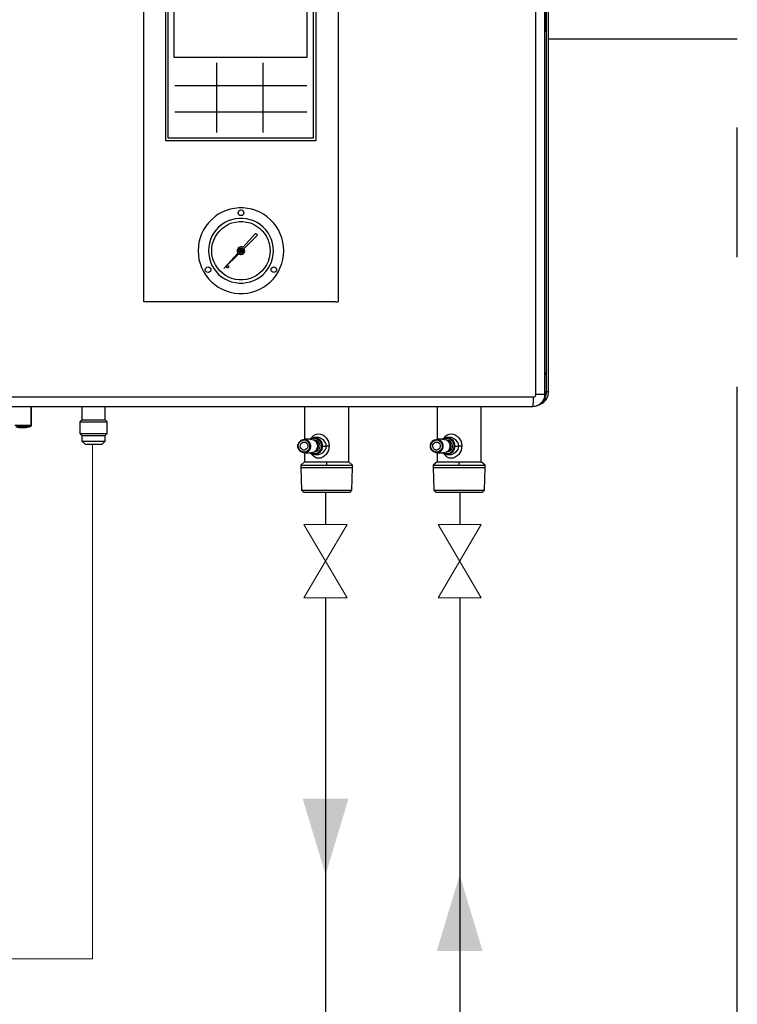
# Model space of a CAD drawing. Header units: millimetres. Extents: x 50532 to 99257, y 49161 to 61325.
# Tile 274 of 350: x 95014 to 95291, y 60572 to 60952. Entities that reach past the tile are written whole.
import ezdxf
from ezdxf.lldxf.tags import DXFTag

# ---------------------------------------------------------------- set-up
doc = ezdxf.new("R2010")
doc.units = ezdxf.units.MM
doc.linetypes.add('CENTER', pattern=[2, 1.25, -0.25, 0.25, -0.25])
for name, color, linetype in [('AQUAREA', 7, 'Continuous'), ('REFRIGERANTE', 251, 'Continuous'), ('SIMBOLI IDRAULICI', 7, 'Continuous')]:
    doc.layers.add(name, color=color, linetype=linetype)
doc.layers.add('COLLEGAMENTI ELETTRICI', color=3, linetype='Continuous', lineweight=30)
doc.layers.add('RITORNO', color=160, linetype='Continuous', lineweight=30)
doc.layers.add('IS_Powrót', color=5, linetype='DASH', lineweight=30, true_color=0x0000ff)
doc.layers.add('IS_Zasilanie', color=1, linetype='SOLID', lineweight=30, true_color=0xff0000)
tags = doc.linetypes.add('DASH', pattern=[15, 10, -5]).pattern_tags.tags
tags[6:7] = [DXFTag(74, 4), DXFTag(75, 0), DXFTag(340, '0'), DXFTag(46, 0.0), DXFTag(50, 0.0), DXFTag(44, 0.0), DXFTag(45, 0.0)]
tags[4:5] = [DXFTag(74, 4), DXFTag(75, 0), DXFTag(340, '0'), DXFTag(46, 0.0), DXFTag(50, 0.0), DXFTag(44, 0.0), DXFTag(45, 0.0)]
tags = doc.linetypes.add('SOLID', pattern=[10, 10, 0]).pattern_tags.tags
tags[6:7] = [DXFTag(74, 4), DXFTag(75, 0), DXFTag(340, '0'), DXFTag(46, 0.0), DXFTag(50, 0.0), DXFTag(44, 0.0), DXFTag(45, 0.0)]
tags[4:5] = [DXFTag(74, 4), DXFTag(75, 0), DXFTag(340, '0'), DXFTag(46, 0.0), DXFTag(50, 0.0), DXFTag(44, 0.0), DXFTag(45, 0.0)]

# ---------------------------------------------------------------- blocks, each defined once
blk = doc.blocks.new('Rubinetto')
at = {"layer": 'SIMBOLI IDRAULICI', "lineweight": 13}
for p, q in [((-2.587, 0.762), (0, -0.762)), ((0, 0.762), (-2.587, -0.762)), ((-2.587, 0.762), (-2.587, -0.762)), ((0, 0.762), (0, -0.762))]:
    blk.add_line(p, q, dxfattribs=at)
blk = doc.blocks.new('serie h')
at = {"layer": 'AQUAREA', "lineweight": -3}
for p, q in [((21774.58, -263.01), (21774.58, -270.42)), ((21779.51, -263.01), (21779.51, -270.42))]:
    blk.add_line(p, q, dxfattribs=at)
for points in [[(21808.54, -298.26), (21808.54, -185.12)], [(21808.54, -298.26), (21808.54, -185.12)], [(21809.46, -185.12), (21809.46, -298.26)], [(21809.46, -185.12), (21809.46, -298.26)], [(21809.67, -297.92), (21809.67, -184.99)], [(21809.67, -297.92), (21809.67, -184.99)], [(21809.85, -184.99), (21809.85, -297.92)], [(21809.85, -184.99), (21809.85, -297.92)], [(21766.85, -288.39), (21766.85, -251.07), (21787.53, -251.07), (21787.53, -288.39)], [(21809.47, -257.54), (21809.47, -259.71)], [(21809.48, -259.7), (21809.47, -259.71)], [(21784.18, -265.46), (21784.18, -265.46), (21784.01, -265.46), (21783.83, -265.46), (21783.65, -265.46), (21783.47, -265.46), (21783.28, -265.46), (21783.1, -265.46), (21770.15, -265.46)], [(21784.18, -268.27), (21784.18, -268.27), (21784.01, -268.27), (21783.83, -268.27), (21783.65, -268.27), (21783.47, -268.27), (21783.28, -268.27), (21783.1, -268.27), (21770.15, -268.27)], [(21781.74, -282.98), (21781.72, -282.52), (21781.65, -282.06), (21781.53, -281.62), (21781.37, -281.18), (21781.17, -280.77), (21780.93, -280.38), (21780.64, -280.01), (21780.33, -279.68), (21779.98, -279.38), (21779.6, -279.11), (21779.19, -278.89), (21778.77, -278.71), (21778.33, -278.57), (21777.88, -278.48), (21777.42, -278.43), (21776.96, -278.43), (21776.5, -278.48), (21776.05, -278.57), (21775.61, -278.71), (21775.18, -278.89), (21774.78, -279.11), (21774.4, -279.38), (21774.05, -279.68), (21773.73, -280.01), (21773.45, -280.38), (21773.21, -280.77), (21773, -281.18), (21772.84, -281.62), (21772.73, -282.06), (21772.66, -282.52), (21772.63, -282.98)], [(21776.9, -278.94), (21776.92, -278.83), (21776.98, -278.74), (21777.08, -278.67), (21777.19, -278.65), (21777.3, -278.67), (21777.4, -278.74), (21777.46, -278.83), (21777.48, -278.94)], [(21777.48, -278.94), (21777.46, -279.06), (21777.4, -279.15), (21777.3, -279.22), (21777.19, -279.24), (21777.08, -279.22), (21776.98, -279.15), (21776.92, -279.06), (21776.9, -278.94)], [(21780.64, -282.98), (21780.61, -282.58), (21780.54, -282.18), (21780.43, -281.8), (21780.27, -281.43), (21780.07, -281.08), (21779.83, -280.76), (21779.55, -280.47), (21779.25, -280.21), (21778.91, -279.99), (21778.55, -279.81), (21778.18, -279.68), (21777.79, -279.58), (21777.39, -279.54), (21776.99, -279.54), (21776.59, -279.58), (21776.2, -279.68), (21775.82, -279.81), (21775.46, -279.99), (21775.13, -280.21), (21774.82, -280.47), (21774.55, -280.76), (21774.31, -281.08), (21774.11, -281.43), (21773.95, -281.8), (21773.83, -282.18), (21773.76, -282.58), (21773.74, -282.98)], [(21774.08, -282.98), (21774.11, -282.59), (21774.18, -282.21), (21774.3, -281.84), (21774.47, -281.48), (21774.68, -281.15), (21774.93, -280.85), (21775.21, -280.59), (21775.53, -280.36), (21775.87, -280.17), (21776.23, -280.03), (21776.61, -279.93), (21776.99, -279.88), (21777.38, -279.88), (21777.77, -279.93), (21778.15, -280.03), (21778.51, -280.17), (21778.85, -280.36), (21779.17, -280.59), (21779.45, -280.85), (21779.7, -281.15), (21779.91, -281.48), (21780.07, -281.84), (21780.19, -282.21), (21780.27, -282.59), (21780.29, -282.98)], [(21778.75, -281.13), (21777.4, -282.63)], [(21777.52, -282.75), (21778.96, -281.33)], [(21778.96, -281.33), (21778.75, -281.13)], [(21772.63, -282.98), (21772.66, -283.44), (21772.73, -283.9), (21772.84, -284.34), (21773, -284.77), (21773.21, -285.19), (21773.45, -285.58), (21773.73, -285.95), (21774.05, -286.28), (21774.4, -286.58), (21774.78, -286.84), (21775.18, -287.07), (21775.61, -287.25), (21776.05, -287.39), (21776.5, -287.48), (21776.96, -287.53), (21777.42, -287.53), (21777.88, -287.48), (21778.33, -287.39), (21778.77, -287.25), (21779.19, -287.07), (21779.6, -286.84), (21779.98, -286.58), (21780.33, -286.28), (21780.64, -285.95), (21780.93, -285.58), (21781.17, -285.19), (21781.37, -284.77), (21781.53, -284.34), (21781.65, -283.9), (21781.72, -283.44), (21781.74, -282.98)], [(21773.74, -282.98), (21773.76, -283.38), (21773.83, -283.77), (21773.95, -284.16), (21774.11, -284.53), (21774.31, -284.87), (21774.55, -285.2), (21774.82, -285.49), (21775.13, -285.74), (21775.46, -285.97), (21775.82, -286.15), (21776.2, -286.28), (21776.59, -286.37), (21776.99, -286.42), (21777.39, -286.42), (21777.79, -286.37), (21778.18, -286.28), (21778.55, -286.15), (21778.91, -285.97), (21779.25, -285.74), (21779.55, -285.49), (21779.83, -285.2), (21780.07, -284.87), (21780.27, -284.53), (21780.43, -284.16), (21780.54, -283.77), (21780.61, -283.38), (21780.64, -282.98)], [(21780.29, -282.98), (21780.27, -283.37), (21780.19, -283.75), (21780.07, -284.12), (21779.91, -284.47), (21779.7, -284.8), (21779.45, -285.1), (21779.17, -285.37), (21778.85, -285.6), (21778.51, -285.79), (21778.15, -285.93), (21777.77, -286.03), (21777.38, -286.08), (21776.99, -286.08), (21776.61, -286.03), (21776.23, -285.93), (21775.87, -285.79), (21775.53, -285.6), (21775.21, -285.37), (21774.93, -285.1), (21774.68, -284.8), (21774.47, -284.47), (21774.3, -284.12), (21774.18, -283.75), (21774.11, -283.37), (21774.08, -282.98)], [(21776.87, -283.22), (21775.38, -284.88)], [(21775.38, -284.88), (21776.96, -283.31)], [(21777.4, -282.63), (21777.27, -282.58), (21777.13, -282.58), (21777, -282.62), (21776.89, -282.71), (21776.81, -282.83), (21776.79, -282.96), (21776.8, -283.1), (21776.87, -283.22)], [(21776.9, -282.98), (21776.92, -282.87), (21776.99, -282.78), (21777.08, -282.71), (21777.19, -282.69), (21777.3, -282.71), (21777.39, -282.78), (21777.45, -282.87), (21777.47, -282.98)], [(21777.47, -282.98), (21777.45, -283.09), (21777.39, -283.18), (21777.3, -283.24), (21777.19, -283.27), (21777.08, -283.24), (21776.99, -283.18), (21776.92, -283.09), (21776.9, -282.98)], [(21777.03, -282.98), (21777.01, -282.98), (21776.98, -282.98), (21776.96, -282.98), (21776.94, -282.98), (21776.92, -282.98), (21776.91, -282.98), (21776.9, -282.98), (21776.9, -282.98)], [(21776.96, -283.31), (21777.09, -283.37), (21777.22, -283.38), (21777.36, -283.34), (21777.47, -283.27), (21777.55, -283.15), (21777.59, -283.02), (21777.58, -282.88), (21777.52, -282.75)], [(21777.03, -282.98), (21777.04, -282.92), (21777.08, -282.87), (21777.13, -282.83), (21777.19, -282.82), (21777.25, -282.83), (21777.3, -282.87), (21777.33, -282.92), (21777.34, -282.98)], [(21777.34, -282.98), (21777.33, -283.04), (21777.3, -283.09), (21777.25, -283.12), (21777.19, -283.14), (21777.13, -283.12), (21777.08, -283.09), (21777.04, -283.04), (21777.03, -282.98)], [(21777.06, -283), (21777.06, -282.95)], [(21777.06, -282.95), (21777.16, -282.95)], [(21777.16, -283), (21777.06, -283)], [(21777.16, -282.95), (21777.16, -282.85)], [(21777.16, -282.85), (21777.21, -282.85)], [(21777.16, -283.11), (21777.16, -283)], [(21777.21, -283.11), (21777.16, -283.11)], [(21777.21, -282.85), (21777.21, -282.95)], [(21777.21, -282.95), (21777.32, -282.95)], [(21777.32, -283), (21777.21, -283)], [(21777.21, -283), (21777.21, -283.11)], [(21777.32, -282.95), (21777.32, -283)], [(21777.47, -282.98), (21777.47, -282.98), (21777.46, -282.98), (21777.45, -282.98), (21777.44, -282.98), (21777.42, -282.98), (21777.39, -282.98), (21777.37, -282.98), (21777.34, -282.98)], [(21773.4, -285), (21773.42, -284.88), (21773.49, -284.79), (21773.58, -284.73), (21773.69, -284.7), (21773.81, -284.73), (21773.9, -284.79), (21773.97, -284.88), (21773.99, -285)], [(21773.99, -285), (21773.97, -285.11), (21773.9, -285.2), (21773.81, -285.27), (21773.69, -285.29), (21773.58, -285.27), (21773.49, -285.2), (21773.42, -285.11), (21773.4, -285)], [(21775.65, -284.67), (21775.66, -284.63), (21775.68, -284.59), (21775.72, -284.57), (21775.77, -284.56), (21775.81, -284.57), (21775.85, -284.59), (21775.87, -284.63), (21775.88, -284.67)], [(21775.88, -284.67), (21775.87, -284.72), (21775.85, -284.76), (21775.81, -284.78), (21775.77, -284.79), (21775.72, -284.78), (21775.68, -284.76), (21775.66, -284.72), (21775.65, -284.67)], [(21780.39, -285), (21780.41, -284.88), (21780.47, -284.79), (21780.57, -284.73), (21780.68, -284.7), (21780.79, -284.73), (21780.89, -284.79), (21780.95, -284.88), (21780.97, -285)], [(21780.97, -285), (21780.95, -285.11), (21780.89, -285.2), (21780.79, -285.27), (21780.68, -285.29), (21780.57, -285.27), (21780.47, -285.2), (21780.41, -285.11), (21780.39, -285)], [(21767.16, -288.39), (21767.1, -288.39), (21767.02, -288.39), (21766.94, -288.39), (21766.85, -288.39)], [(21767.31, -288.39), (21767.16, -288.39)], [(21767.61, -288.39), (21767.53, -288.39), (21767.45, -288.39), (21767.37, -288.39), (21767.31, -288.39)], [(21786.77, -288.39), (21767.61, -288.39)], [(21787.06, -288.39), (21787, -288.39), (21786.93, -288.39), (21786.85, -288.39), (21786.77, -288.39)], [(21787.22, -288.39), (21787.06, -288.39)], [(21787.22, -288.39), (21787.28, -288.39), (21787.36, -288.39), (21787.44, -288.39), (21787.53, -288.39)], [(21809.52, -296.1), (21809.54, -296.07), (21809.55, -296.03), (21809.55, -295.99), (21809.54, -295.96), (21809.52, -295.93), (21809.49, -295.9), (21809.46, -295.89)], [(21809.54, -296.07), (21809.54, -295.97), (21809.54, -295.95)], [(21809.46, -296.4), (21809.48, -296.4)], [(21809.52, -296.1), (21809.51, -296.11), (21809.5, -296.12), (21809.5, -296.13), (21809.49, -296.14), (21809.49, -296.15), (21809.49, -296.16), (21809.49, -296.17), (21809.48, -296.18)], [(21809.48, -297.92), (21809.48, -296.18)], [(21809.48, -297.92), (21809.48, -297.99), (21809.48, -298.05), (21809.47, -298.11), (21809.46, -298.17)], [(21809.48, -297.92), (21809.46, -297.92)], [(21809.48, -298.61), (21809.52, -298.53), (21809.56, -298.45), (21809.59, -298.37), (21809.62, -298.28), (21809.64, -298.19), (21809.66, -298.1), (21809.66, -298.01), (21809.67, -297.92)], [(21809.85, -297.92), (21809.85, -298.03), (21809.83, -298.14), (21809.81, -298.25), (21809.79, -298.36), (21809.75, -298.46), (21809.71, -298.57), (21809.66, -298.67), (21809.61, -298.76)], [(21809.67, -297.92), (21809.7, -297.92), (21809.74, -297.92), (21809.77, -297.92), (21809.8, -297.92), (21809.82, -297.92), (21809.84, -297.92), (21809.85, -297.92), (21809.85, -297.92)], [(21746.09, -298.51), (21749.73, -298.51), (21753.39, -298.51), (21757.04, -298.51), (21760.7, -298.51), (21764.36, -298.51), (21768.02, -298.51), (21771.69, -298.51), (21775.36, -298.51), (21779.02, -298.51), (21782.69, -298.51), (21786.35, -298.51), (21790.02, -298.51), (21793.68, -298.51), (21797.34, -298.51), (21800.99, -298.51), (21804.64, -298.51), (21808.29, -298.51)], [(21809.46, -298.26), (21809.46, -298.33), (21809.44, -298.47), (21809.43, -298.54), (21809.41, -298.63), (21809.34, -298.79), (21809.27, -298.94), (21809.23, -299), (21809.15, -299.1), (21809.07, -299.19), (21808.98, -299.26), (21808.92, -299.31), (21808.81, -299.38), (21808.71, -299.43), (21808.6, -299.48), (21808.45, -299.52), (21808.31, -299.54), (21808.17, -299.55)], [(21808.17, -299.55), (21808.19, -299.53), (21808.22, -299.47), (21808.24, -299.37), (21808.25, -299.25), (21808.27, -299.09), (21808.28, -298.91), (21808.29, -298.71), (21808.29, -298.51)], [(21808.29, -298.51), (21808.37, -298.5), (21808.44, -298.45), (21808.5, -298.39), (21808.53, -298.31), (21808.54, -298.26)], [(21809.46, -298.26), (21809.44, -298.26), (21809.39, -298.26), (21809.31, -298.26), (21809.19, -298.26), (21809.06, -298.26), (21808.9, -298.26), (21808.72, -298.26), (21808.54, -298.26)], [(21809.61, -298.76), (21809.54, -298.86), (21809.46, -298.95), (21809.38, -299.04), (21809.29, -299.12), (21809.19, -299.2), (21809.09, -299.26), (21808.98, -299.32), (21808.87, -299.37)], [(21809.18, -299.1), (21809.24, -299.04), (21809.32, -298.97), (21809.4, -298.89), (21809.47, -298.8), (21809.53, -298.71)], [(21809.51, -298.63), (21809.45, -298.74), (21809.26, -298.96)], [(21809.26, -298.96), (21809.36, -298.83), (21809.44, -298.67)], [(21809.51, -298.63), (21809.44, -298.75), (21809.27, -298.96)], [(21809.35, -298.78), (21809.44, -298.67)], [(21809.43, -298.58), (21809.48, -298.61)], [(21809.44, -298.67), (21809.46, -298.62)], [(21809.48, -298.61), (21809.51, -298.63), (21809.53, -298.64), (21809.55, -298.65), (21809.57, -298.67), (21809.59, -298.68), (21809.61, -298.69), (21809.62, -298.69), (21809.63, -298.7)], [(21809.53, -298.71), (21809.54, -298.7), (21809.55, -298.68), (21809.55, -298.67), (21809.55, -298.66), (21809.54, -298.65), (21809.54, -298.65)], [(21809.53, -298.71), (21809.61, -298.76)], [(21809.61, -298.76), (21809.62, -298.74), (21809.63, -298.73), (21809.63, -298.72), (21809.63, -298.71), (21809.63, -298.71), (21809.63, -298.7)], [(21808.17, -299.55), (21804.54, -299.55), (21800.9, -299.55), (21797.26, -299.55), (21793.62, -299.55), (21789.97, -299.55), (21786.32, -299.55), (21782.67, -299.55), (21779.01, -299.55), (21775.36, -299.55), (21771.71, -299.55), (21768.06, -299.55), (21764.41, -299.55), (21760.76, -299.55), (21757.12, -299.55), (21753.48, -299.55), (21749.84, -299.55), (21746.21, -299.55)], [(21754.86, -299.55), (21754.86, -301.52)], [(21754.91, -299.55), (21754.91, -301.52)], [(21760.29, -299.55), (21760.29, -300.93)], [(21762.77, -300.93), (21762.77, -299.55)], [(21783.95, -299.55), (21783.95, -303.01)], [(21788.64, -305.42), (21788.64, -299.55)], [(21798.04, -299.55), (21798.04, -303.01)], [(21802.72, -305.42), (21802.72, -299.55)], [(21808.17, -299.55), (21807.85, -299.55)], [(21808.87, -299.37), (21808.75, -299.41)], [(21760.29, -300.93), (21760.08, -301.14)], [(21760.08, -301.14), (21760.11, -301.14), (21760.18, -301.14), (21760.29, -301.14), (21760.45, -301.14), (21760.64, -301.14), (21760.86, -301.14), (21761.1, -301.14), (21761.35, -301.14), (21761.62, -301.14), (21761.88, -301.14), (21762.12, -301.14), (21762.35, -301.14), (21762.55, -301.14), (21762.72, -301.14), (21762.85, -301.14), (21762.93, -301.14), (21762.97, -301.14), (21762.98, -301.14)], [(21760.08, -301.14), (21760.08, -302.41)], [(21760.29, -300.93), (21760.32, -300.93), (21760.39, -300.93), (21760.5, -300.93), (21760.66, -300.93), (21760.84, -300.93), (21761.06, -300.93), (21761.29, -300.93), (21761.53, -300.93)], [(21761.53, -300.93), (21761.77, -300.93), (21762, -300.93), (21762.22, -300.93), (21762.4, -300.93), (21762.56, -300.93), (21762.67, -300.93), (21762.74, -300.93), (21762.77, -300.93)], [(21762.98, -301.14), (21762.77, -300.93)], [(21762.98, -302.41), (21762.98, -301.14)], [(21753.17, -301.52), (21754.86, -301.52)], [(21754.69, -301.71), (21754.32, -301.79), (21753.94, -301.82), (21753.59, -301.79), (21753.28, -301.71)], [(21754.67, -301.61), (21753.33, -301.61)], [(21753.33, -301.61), (21753.63, -301.7), (21753.96, -301.73), (21754.31, -301.7), (21754.67, -301.61)], [(21754.86, -301.52), (21754.67, -301.61)], [(21754.67, -301.61), (21754.67, -301.63), (21754.68, -301.66), (21754.68, -301.68), (21754.69, -301.71)], [(21754.91, -301.52), (21754.91, -301.56), (21754.89, -301.59), (21754.83, -301.64), (21754.69, -301.71)], [(21754.91, -301.52), (21754.89, -301.52), (21754.86, -301.52)], [(21760.08, -302.41), (21760.11, -302.41), (21760.18, -302.41), (21760.29, -302.41), (21760.44, -302.41), (21760.63, -302.41), (21760.84, -302.41), (21761.08, -302.41), (21761.33, -302.41), (21761.59, -302.41), (21761.85, -302.41), (21762.1, -302.41), (21762.33, -302.41), (21762.53, -302.41), (21762.7, -302.41), (21762.83, -302.41), (21762.92, -302.41), (21762.97, -302.41), (21762.98, -302.41)], [(21760.08, -302.41), (21760.29, -302.62)], [(21760.29, -302.62), (21760.32, -302.62), (21760.39, -302.62), (21760.5, -302.62), (21760.66, -302.62), (21760.84, -302.62), (21761.06, -302.62), (21761.29, -302.62), (21761.53, -302.62)], [(21760.29, -302.62), (21760.29, -303.21)], [(21760.29, -303.21), (21760.32, -303.21), (21760.39, -303.21), (21760.5, -303.21), (21760.66, -303.21), (21760.84, -303.21), (21761.06, -303.21), (21761.29, -303.21), (21761.53, -303.21), (21761.77, -303.21), (21762, -303.21), (21762.22, -303.21), (21762.4, -303.21), (21762.56, -303.21), (21762.67, -303.21), (21762.74, -303.21), (21762.77, -303.21)], [(21760.29, -303.21), (21760.62, -303.53)], [(21761.53, -302.62), (21761.77, -302.62), (21762, -302.62), (21762.22, -302.62), (21762.4, -302.62), (21762.56, -302.62), (21762.67, -302.62), (21762.74, -302.62), (21762.77, -302.62)], [(21762.44, -303.53), (21762.77, -303.21)], [(21762.77, -302.62), (21762.98, -302.41)], [(21762.77, -303.21), (21762.77, -302.62)], [(21784.16, -303.06), (21784.31, -303.15), (21784.43, -303.28), (21784.52, -303.44), (21784.57, -303.62), (21784.57, -303.81), (21784.53, -303.99), (21784.45, -304.15), (21784.33, -304.29), (21784.18, -304.38), (21784.01, -304.44), (21783.84, -304.44), (21783.67, -304.39), (21783.52, -304.3), (21783.39, -304.17), (21783.3, -304.01), (21783.25, -303.83), (21783.25, -303.65), (21783.29, -303.47), (21783.38, -303.3), (21783.5, -303.17), (21783.65, -303.07), (21783.81, -303.02), (21783.99, -303.02), (21784.16, -303.06)], [(21784.11, -303.12), (21784.25, -303.21), (21784.37, -303.33), (21784.45, -303.49), (21784.49, -303.66), (21784.49, -303.84), (21784.44, -304.01), (21784.35, -304.15), (21784.22, -304.27), (21784.07, -304.35), (21783.91, -304.38), (21783.75, -304.36), (21783.59, -304.29), (21783.46, -304.19), (21783.36, -304.05), (21783.3, -303.88), (21783.28, -303.71), (21783.31, -303.53), (21783.38, -303.37), (21783.49, -303.24), (21783.63, -303.14), (21783.79, -303.09), (21783.95, -303.08), (21784.11, -303.12)], [(21784.04, -303.33), (21784.15, -303.4), (21784.23, -303.51), (21784.28, -303.64), (21784.29, -303.78), (21784.25, -303.92), (21784.17, -304.03), (21784.06, -304.11), (21783.94, -304.15), (21783.81, -304.15), (21783.68, -304.1), (21783.58, -304), (21783.52, -303.88), (21783.49, -303.74), (21783.51, -303.6), (21783.56, -303.48), (21783.66, -303.38), (21783.78, -303.32), (21783.91, -303.3), (21784.04, -303.33)], [(21784.65, -303.01), (21783.91, -303.01)], [(21784.46, -303.01), (21784.51, -302.97), (21784.66, -302.89), (21784.82, -302.83), (21784.99, -302.82)], [(21784.54, -303.01), (21784.6, -302.98), (21784.77, -302.91), (21784.96, -302.88)], [(21784.65, -303.01), (21784.73, -303.02), (21784.9, -303.06)], [(21784.9, -303.06), (21785.05, -303.15), (21785.17, -303.28), (21785.26, -303.44), (21785.31, -303.62), (21785.31, -303.81), (21785.27, -303.99), (21785.19, -304.15), (21785.07, -304.29), (21784.92, -304.38), (21784.75, -304.44), (21784.65, -304.44)], [(21784.73, -302.85), (21784.73, -302.84), (21784.86, -302.68), (21785.02, -302.54), (21785.22, -302.46), (21785.43, -302.43), (21785.66, -302.45), (21785.88, -302.54), (21786.08, -302.67), (21786.25, -302.84), (21786.49, -303.25), (21786.58, -303.72)], [(21784.96, -303.07), (21784.93, -303.07)], [(21784.96, -302.88), (21784.96, -302.87), (21784.96, -302.86), (21784.97, -302.85), (21784.97, -302.84), (21784.97, -302.83), (21784.98, -302.82), (21784.98, -302.82), (21784.99, -302.82)], [(21784.96, -302.88), (21785.15, -302.91), (21785.33, -302.98), (21785.48, -303.09), (21785.61, -303.25), (21785.7, -303.43), (21785.74, -303.63), (21785.74, -303.83), (21785.7, -304.03), (21785.61, -304.21), (21785.48, -304.36), (21785.33, -304.48), (21785.15, -304.55), (21784.96, -304.57)], [(21784.96, -303.07), (21785.02, -303.08), (21785.18, -303.12)], [(21785.18, -303.12), (21785.33, -303.21), (21785.45, -303.33), (21785.53, -303.49), (21785.57, -303.66), (21785.56, -303.84), (21785.51, -304.01), (21785.42, -304.16), (21785.3, -304.27), (21785.15, -304.35), (21784.98, -304.38), (21784.96, -304.38)], [(21784.99, -302.82), (21785.15, -302.83), (21785.31, -302.89), (21785.46, -302.97), (21785.59, -303.08), (21785.69, -303.22), (21785.77, -303.38), (21785.82, -303.55), (21785.83, -303.73)], [(21785.3, -302.82), (21784.99, -302.82)], [(21785.01, -303.12), (21785.15, -303.21), (21785.27, -303.33), (21785.35, -303.49), (21785.39, -303.66), (21785.38, -303.84), (21785.33, -304.01), (21785.24, -304.16), (21785.12, -304.27), (21785, -304.34)], [(21786.26, -303.72), (21786.24, -303.54), (21786.18, -303.37), (21785.95, -303.08), (21785.64, -302.89), (21785.47, -302.83), (21785.3, -302.82)], [(21798.24, -303.06), (21798.39, -303.15), (21798.52, -303.28), (21798.6, -303.44), (21798.65, -303.62), (21798.66, -303.81), (21798.61, -303.99), (21798.53, -304.15), (21798.41, -304.29), (21798.26, -304.38), (21798.09, -304.44), (21797.92, -304.44), (21797.75, -304.39), (21797.6, -304.3), (21797.47, -304.17), (21797.38, -304.01), (21797.34, -303.83), (21797.33, -303.65), (21797.37, -303.47), (21797.46, -303.3), (21797.58, -303.17), (21797.73, -303.07), (21797.9, -303.02), (21798.07, -303.02), (21798.24, -303.06)], [(21798.19, -303.12), (21798.34, -303.21), (21798.45, -303.33), (21798.53, -303.49), (21798.57, -303.66), (21798.57, -303.84), (21798.52, -304.01), (21798.43, -304.15), (21798.3, -304.27), (21798.15, -304.35), (21797.99, -304.38), (21797.83, -304.36), (21797.67, -304.29), (21797.54, -304.19), (21797.44, -304.05), (21797.38, -303.88), (21797.37, -303.71), (21797.39, -303.53), (21797.46, -303.37), (21797.57, -303.24), (21797.71, -303.14), (21797.87, -303.09), (21798.03, -303.08), (21798.19, -303.12)], [(21798.12, -303.33), (21798.23, -303.4), (21798.31, -303.51), (21798.36, -303.64), (21798.37, -303.78), (21798.33, -303.92), (21798.25, -304.03), (21798.14, -304.11), (21798.02, -304.15), (21797.89, -304.15), (21797.76, -304.1), (21797.66, -304), (21797.6, -303.88), (21797.57, -303.74), (21797.59, -303.6), (21797.65, -303.48), (21797.74, -303.38), (21797.86, -303.32), (21797.99, -303.3), (21798.12, -303.33)], [(21798.73, -303.01), (21797.99, -303.01)], [(21798.54, -303.01), (21798.6, -302.97), (21798.74, -302.89), (21798.9, -302.83), (21799.07, -302.82)], [(21798.62, -303.01), (21798.68, -302.98), (21798.85, -302.91), (21799.04, -302.88)], [(21798.73, -303.01), (21798.81, -303.02), (21798.98, -303.06)], [(21798.98, -303.06), (21799.13, -303.15), (21799.25, -303.28), (21799.34, -303.44), (21799.39, -303.62), (21799.39, -303.81), (21799.35, -303.99), (21799.27, -304.15), (21799.15, -304.29), (21799, -304.38), (21798.83, -304.44), (21798.73, -304.44)], [(21798.81, -302.85), (21798.81, -302.84), (21798.94, -302.68), (21799.11, -302.54), (21799.3, -302.46), (21799.52, -302.43), (21799.74, -302.45), (21799.96, -302.54), (21800.16, -302.67), (21800.33, -302.84), (21800.58, -303.25), (21800.66, -303.72)], [(21799.04, -303.07), (21799.01, -303.07)], [(21799.04, -302.88), (21799.04, -302.87), (21799.04, -302.86), (21799.05, -302.85), (21799.05, -302.84), (21799.05, -302.83), (21799.06, -302.82), (21799.06, -302.82), (21799.07, -302.82)], [(21799.04, -302.88), (21799.23, -302.91), (21799.41, -302.98), (21799.56, -303.09), (21799.69, -303.25), (21799.78, -303.43), (21799.82, -303.63), (21799.82, -303.83), (21799.78, -304.03), (21799.69, -304.21), (21799.56, -304.36), (21799.41, -304.48), (21799.23, -304.55), (21799.04, -304.57)], [(21799.04, -303.07), (21799.1, -303.08), (21799.27, -303.12)], [(21799.27, -303.12), (21799.41, -303.21), (21799.53, -303.33), (21799.61, -303.49), (21799.65, -303.66), (21799.64, -303.84), (21799.59, -304.01), (21799.5, -304.16), (21799.38, -304.27), (21799.23, -304.35), (21799.06, -304.38), (21799.04, -304.38)], [(21799.07, -302.82), (21799.23, -302.83), (21799.39, -302.89), (21799.54, -302.97), (21799.67, -303.08), (21799.77, -303.22), (21799.85, -303.38), (21799.9, -303.55), (21799.91, -303.73)], [(21799.38, -302.82), (21799.07, -302.82)], [(21799.09, -303.12), (21799.23, -303.21), (21799.35, -303.33), (21799.43, -303.49), (21799.47, -303.66), (21799.46, -303.84), (21799.41, -304.01), (21799.32, -304.16), (21799.2, -304.27), (21799.08, -304.34)], [(21800.34, -303.72), (21800.32, -303.54), (21800.26, -303.37), (21800.03, -303.08), (21799.72, -302.89), (21799.55, -302.83), (21799.38, -302.82)], [(21760.62, -303.53), (21760.64, -303.53), (21760.71, -303.53), (21760.82, -303.53), (21760.96, -303.53), (21761.13, -303.53), (21761.33, -303.53), (21761.53, -303.53)], [(21761.53, -303.53), (21761.73, -303.53), (21761.92, -303.53), (21762.1, -303.53), (21762.24, -303.53), (21762.35, -303.53), (21762.42, -303.53), (21762.44, -303.53)], [(21786.58, -303.72), (21786.5, -304.19), (21786.26, -304.61), (21786.08, -304.78), (21785.88, -304.91), (21785.67, -305), (21785.44, -305.03), (21785.22, -305), (21785.03, -304.91), (21784.86, -304.78), (21784.73, -304.61), (21784.73, -304.6)], [(21784.93, -304.38), (21784.96, -304.38)], [(21785.83, -303.73), (21785.82, -303.9), (21785.77, -304.08), (21785.69, -304.23), (21785.59, -304.37), (21785.46, -304.48), (21785.31, -304.57), (21785.15, -304.62), (21784.99, -304.64)], [(21785.3, -303.57), (21785.32, -303.7), (21785.31, -303.87), (21785.3, -303.88)], [(21785.3, -304.64), (21785.47, -304.62), (21785.64, -304.57), (21785.81, -304.48), (21785.88, -304.43), (21785.92, -304.4), (21785.93, -304.39), (21785.94, -304.38), (21785.95, -304.38), (21785.95, -304.37), (21785.95, -304.37), (21785.95, -304.37), (21785.95, -304.37), (21785.95, -304.37), (21785.96, -304.37), (21786.18, -304.08), (21786.24, -303.91), (21786.26, -303.73)], [(21785.83, -303.73), (21786.26, -303.73)], [(21786.26, -303.73), (21786.26, -303.72)], [(21786.26, -303.72), (21786.32, -303.72), (21786.39, -303.72), (21786.48, -303.72), (21786.58, -303.72)], [(21800.66, -303.72), (21800.58, -304.19), (21800.34, -304.61), (21800.16, -304.78), (21799.97, -304.91), (21799.75, -305), (21799.52, -305.03), (21799.3, -305), (21799.11, -304.91), (21798.95, -304.78), (21798.81, -304.61), (21798.81, -304.6)], [(21799.01, -304.38), (21799.04, -304.38)], [(21799.91, -303.73), (21799.9, -303.9), (21799.85, -304.08), (21799.77, -304.23), (21799.67, -304.37), (21799.54, -304.48), (21799.39, -304.57), (21799.23, -304.62), (21799.07, -304.64)], [(21799.38, -303.57), (21799.4, -303.7), (21799.39, -303.87), (21799.38, -303.88)], [(21799.38, -304.64), (21799.55, -304.62), (21799.72, -304.57), (21799.89, -304.48), (21799.96, -304.43), (21800, -304.4), (21800.02, -304.39), (21800.03, -304.38), (21800.03, -304.38), (21800.03, -304.37), (21800.03, -304.37), (21800.03, -304.37), (21800.04, -304.37), (21800.04, -304.37), (21800.04, -304.37), (21800.26, -304.08), (21800.32, -303.91), (21800.34, -303.73)], [(21799.91, -303.73), (21800.34, -303.73)], [(21800.34, -303.73), (21800.34, -303.72)], [(21800.34, -303.72), (21800.4, -303.72), (21800.47, -303.72), (21800.56, -303.72), (21800.66, -303.72)], [(21783.95, -305.42), (21783.54, -305.75)], [(21783.91, -304.44), (21784.65, -304.44)], [(21783.95, -304.44), (21783.95, -305.42)], [(21783.95, -305.42), (21783.97, -305.42), (21784.03, -305.42)], [(21784.03, -305.42), (21784.15, -305.42), (21784.3, -305.42), (21784.5, -305.42), (21784.74, -305.42), (21785.01, -305.42), (21785.31, -305.42), (21785.62, -305.42), (21785.96, -305.42), (21786.3, -305.42)], [(21784.99, -304.64), (21784.82, -304.62), (21784.66, -304.57), (21784.51, -304.48), (21784.46, -304.44)], [(21784.96, -304.57), (21784.77, -304.55), (21784.6, -304.48), (21784.54, -304.44)], [(21784.99, -304.64), (21784.98, -304.64), (21784.98, -304.63), (21784.97, -304.63), (21784.97, -304.62), (21784.97, -304.61), (21784.96, -304.6), (21784.96, -304.59), (21784.96, -304.57)], [(21784.99, -304.64), (21785.3, -304.64)], [(21786.3, -305.42), (21786.63, -305.42), (21786.95, -305.42), (21787.26, -305.42), (21787.55, -305.42), (21787.81, -305.42), (21788.05, -305.42), (21788.25, -305.42), (21788.41, -305.42), (21788.53, -305.42), (21788.61, -305.42), (21788.64, -305.42), (21788.64, -305.42)], [(21786.3, -305.75), (21786.3, -305.42)], [(21789.05, -305.75), (21788.64, -305.42)], [(21798.04, -305.42), (21797.62, -305.75)], [(21797.99, -304.44), (21798.73, -304.44)], [(21798.04, -304.44), (21798.04, -305.42)], [(21798.04, -305.42), (21798.05, -305.42), (21798.12, -305.42)], [(21798.12, -305.42), (21798.23, -305.42), (21798.38, -305.42), (21798.58, -305.42), (21798.82, -305.42), (21799.09, -305.42), (21799.39, -305.42), (21799.71, -305.42), (21800.04, -305.42), (21800.38, -305.42)], [(21799.07, -304.64), (21798.9, -304.62), (21798.74, -304.57), (21798.6, -304.48), (21798.54, -304.44)], [(21799.04, -304.57), (21798.85, -304.55), (21798.68, -304.48), (21798.62, -304.44)], [(21799.07, -304.64), (21799.06, -304.64), (21799.06, -304.63), (21799.05, -304.63), (21799.05, -304.62), (21799.05, -304.61), (21799.04, -304.6), (21799.04, -304.59), (21799.04, -304.57)], [(21799.07, -304.64), (21799.38, -304.64)], [(21800.38, -305.42), (21800.71, -305.42), (21801.03, -305.42), (21801.34, -305.42), (21801.63, -305.42), (21801.9, -305.42), (21802.13, -305.42), (21802.33, -305.42), (21802.49, -305.42), (21802.61, -305.42), (21802.69, -305.42), (21802.72, -305.42), (21802.72, -305.42)], [(21800.38, -305.75), (21800.38, -305.42)], [(21803.13, -305.75), (21802.72, -305.42)], [(21783.54, -305.75), (21783.56, -305.75), (21783.63, -305.75), (21783.75, -305.75), (21783.91, -305.75), (21784.11, -305.75), (21784.35, -305.75), (21784.62, -305.75), (21784.92, -305.75), (21785.24, -305.75), (21785.58, -305.75), (21785.94, -305.75), (21786.3, -305.75)], [(21783.54, -305.75), (21783.54, -306.01)], [(21783.54, -306.01), (21783.56, -306.01), (21783.63, -306.01), (21783.75, -306.01), (21783.91, -306.01), (21784.11, -306.01), (21784.35, -306.01), (21784.62, -306.01), (21784.92, -306.01), (21785.24, -306.01), (21785.58, -306.01), (21785.94, -306.01), (21786.3, -306.01), (21786.66, -306.01), (21787.01, -306.01), (21787.35, -306.01), (21787.67, -306.01), (21787.97, -306.01), (21788.25, -306.01), (21788.48, -306.01), (21788.68, -306.01)], [(21783.54, -306.01), (21783.62, -308.41)], [(21786.3, -305.75), (21786.66, -305.75), (21787.01, -305.75), (21787.35, -305.75), (21787.67, -305.75), (21787.97, -305.75), (21788.25, -305.75), (21788.48, -305.75), (21788.68, -305.75)], [(21788.68, -305.75), (21788.84, -305.75), (21788.96, -305.75), (21789.03, -305.75), (21789.05, -305.75)], [(21788.68, -306.01), (21788.84, -306.01), (21788.96, -306.01), (21789.03, -306.01), (21789.05, -306.01)], [(21788.98, -308.41), (21789.05, -306.01)], [(21789.05, -306.01), (21789.05, -305.75)], [(21797.62, -305.75), (21797.65, -305.75), (21797.72, -305.75), (21797.83, -305.75), (21797.99, -305.75), (21798.19, -305.75), (21798.43, -305.75), (21798.7, -305.75), (21799, -305.75), (21799.32, -305.75), (21799.66, -305.75), (21800.02, -305.75), (21800.38, -305.75)], [(21797.62, -305.75), (21797.62, -306.01)], [(21797.62, -306.01), (21797.65, -306.01), (21797.72, -306.01), (21797.83, -306.01), (21797.99, -306.01), (21798.19, -306.01), (21798.43, -306.01), (21798.7, -306.01), (21799, -306.01), (21799.32, -306.01), (21799.66, -306.01), (21800.02, -306.01), (21800.38, -306.01), (21800.74, -306.01), (21801.09, -306.01), (21801.43, -306.01), (21801.76, -306.01), (21802.06, -306.01), (21802.33, -306.01), (21802.56, -306.01), (21802.76, -306.01)], [(21797.62, -306.01), (21797.7, -308.41)], [(21800.38, -305.75), (21800.74, -305.75), (21801.09, -305.75), (21801.43, -305.75), (21801.76, -305.75), (21802.06, -305.75), (21802.33, -305.75), (21802.56, -305.75), (21802.76, -305.75)], [(21802.76, -305.75), (21802.92, -305.75), (21803.04, -305.75), (21803.11, -305.75), (21803.13, -305.75)], [(21802.76, -306.01), (21802.92, -306.01), (21803.04, -306.01), (21803.11, -306.01), (21803.13, -306.01)], [(21803.06, -308.41), (21803.13, -306.01)], [(21803.13, -306.01), (21803.13, -305.75)], [(21783.62, -308.41), (21783.64, -308.41), (21783.71, -308.41), (21783.82, -308.41), (21783.97, -308.41), (21784.17, -308.41), (21784.4, -308.41), (21784.66, -308.41), (21784.96, -308.41), (21785.27, -308.41), (21785.6, -308.41), (21785.95, -308.41), (21786.3, -308.41), (21786.65, -308.41), (21786.99, -308.41), (21787.32, -308.41), (21787.64, -308.41), (21787.93, -308.41), (21788.19, -308.41), (21788.42, -308.41), (21788.62, -308.41)], [(21783.62, -308.41), (21783.82, -308.61)], [(21788.62, -308.41), (21788.77, -308.41), (21788.89, -308.41), (21788.95, -308.41), (21788.98, -308.41)], [(21788.78, -308.61), (21788.98, -308.41)], [(21797.7, -308.41), (21797.72, -308.41), (21797.79, -308.41), (21797.9, -308.41), (21798.06, -308.41), (21798.25, -308.41), (21798.48, -308.41), (21798.75, -308.41), (21799.04, -308.41), (21799.35, -308.41), (21799.68, -308.41), (21800.03, -308.41), (21800.38, -308.41), (21800.73, -308.41), (21801.07, -308.41), (21801.4, -308.41), (21801.72, -308.41), (21802.01, -308.41), (21802.27, -308.41), (21802.5, -308.41), (21802.7, -308.41)], [(21797.7, -308.41), (21797.9, -308.61)], [(21802.7, -308.41), (21802.85, -308.41), (21802.97, -308.41), (21803.04, -308.41), (21803.06, -308.41)], [(21802.86, -308.61), (21803.06, -308.41)], [(21783.82, -308.61), (21783.82, -308.61), (21783.85, -308.61), (21783.92, -308.61), (21784.05, -308.61), (21784.21, -308.61), (21784.41, -308.61), (21784.65, -308.61), (21784.91, -308.61), (21785.21, -308.61), (21785.52, -308.61), (21785.85, -308.61), (21786.18, -308.61), (21786.52, -308.61), (21786.86, -308.61), (21787.18, -308.61), (21787.49, -308.61), (21787.77, -308.61), (21788.03, -308.61), (21788.26, -308.61), (21788.44, -308.61)], [(21788.44, -308.61), (21788.59, -308.61), (21788.7, -308.61), (21788.76, -308.61), (21788.78, -308.61)], [(21797.9, -308.61), (21797.9, -308.61), (21797.93, -308.61), (21798.01, -308.61), (21798.13, -308.61), (21798.29, -308.61), (21798.49, -308.61), (21798.73, -308.61), (21798.99, -308.61), (21799.29, -308.61), (21799.6, -308.61), (21799.93, -308.61), (21800.26, -308.61), (21800.6, -308.61), (21800.94, -308.61), (21801.26, -308.61), (21801.57, -308.61), (21801.85, -308.61), (21802.11, -308.61), (21802.34, -308.61), (21802.53, -308.61)], [(21802.53, -308.61), (21802.67, -308.61), (21802.78, -308.61), (21802.84, -308.61), (21802.86, -308.61)]]:
    blk.add_lwpolyline(points, dxfattribs=at)
for points in [[(21769.22, -254.85), (21785.14, -254.85), (21785.14, -271.29), (21769.22, -271.29)], [(21769.47, -255.08), (21784.88, -255.08), (21784.88, -271.01), (21769.47, -271.01)], [(21770.1, -256.26), (21784.18, -256.26), (21784.18, -262.45), (21770.1, -262.45)]]:
    blk.add_lwpolyline(points, close=True, dxfattribs=at)

msp = doc.modelspace()

# ---------------------------------------------------------------- linework, layer by layer
at = {"layer": 'COLLEGAMENTI ELETTRICI', "linetype": 'CENTER', "lineweight": 30, "ltscale": 200}
for p, q in [((95290.88, 60944.15, 0), (95218.01, 60944.15, 0)), ((95290.88, 60560.13, 0), (95290.88, 60944.15, 0))]:
    msp.add_line(p, q, dxfattribs=at)
at = {"layer": 'IS_Powrót', "ltscale": 2}
for p, q in [((95183.86, 60769.67, 0), (95183.86, 60757.12, 0)), ((95183.86, 60728.81, 0), (95183.86, 60223.98, 0))]:
    msp.add_line(p, q, dxfattribs=at)
at = {"layer": 'IS_Powrót', "ltscale": 25}
msp.add_solid([(95192.69, 60592.78, 0), (95175, 60592.78, 0), (95183.86, 60622.12, 0)], dxfattribs=at)
at = {"layer": 'IS_Zasilanie'}
for p, q in [((95132.17, 60769.67, 0), (95132.17, 60757.12, 0)), ((95132.17, 60728.81, 0), (95132.17, 60430.21, 0))]:
    msp.add_line(p, q, dxfattribs=at)
msp.add_solid([(95140.99, 60651.46, 0), (95123.31, 60651.46, 0), (95132.17, 60622.12, 0)], dxfattribs=at)
at = {"layer": 'REFRIGERANTE', "lineweight": 13}
for p, q in [((95042.36, 60589.71, 0), (95042.36, 60788.08, 0)), ((94879.24, 60589.71, 0), (95042.36, 60589.71, 0))]:
    msp.add_line(p, q, dxfattribs=at)

# ---------------------------------------------------------------- block references
at = {"color": 1, "lineweight": 13, "xscale": 10.94275251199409, "yscale": 10.94275251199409, "zscale": 10.94275251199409, "rotation": 90}
for p in [(95132.17, 60757.12, 0), (95183.86, 60757.12, 0)]:
    msp.add_blockref('Rubinetto', p, dxfattribs=at)
at = {"layer": 'RITORNO', "lineweight": 30, "xscale": 3.627524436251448, "yscale": 3.627524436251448, "zscale": 3.627524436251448}
msp.add_blockref('serie h', (16102.25, 61889.15, 0), dxfattribs=at)

doc.saveas('drawing.dxf')
